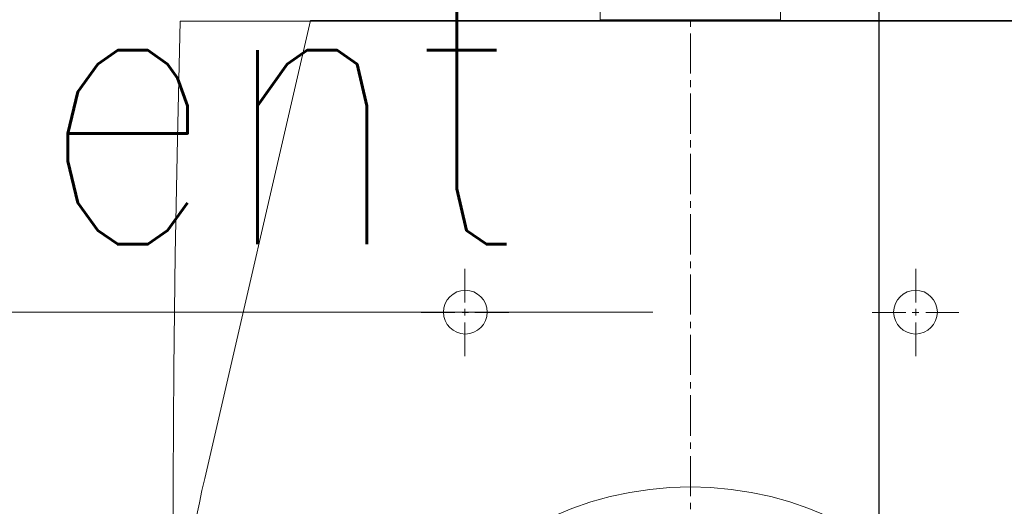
# Model space of a CAD drawing. Header units: millimetres. Extents: x 23192 to 177760, y -399809 to -79279.
# Tile 418 of 656: x 60871 to 60905, y -195464 to -195447. Entities that reach past the tile are written whole.
import ezdxf

# ---------------------------------------------------------------- set-up
doc = ezdxf.new("R2010")
doc.units = ezdxf.units.MM
doc.linetypes.add('HIDDEN2', pattern=[4.7625, 3.175, -1.5875])
doc.layers.get('0').update_dxf_attribs({"lineweight": 0})
for name, color, linetype, lineweight in [('!! 0_Istn-went', 5, 'Continuous', 13), ('!! 2_wypos-sanitarne', 240, 'Continuous', 9), ('!! wymiary osi', 250, 'Continuous', 9)]:
    doc.layers.add(name, color=color, linetype=linetype, lineweight=lineweight)
doc.layers.add('!! 2_WYBURZENIA DO REMONTU', color=7, linetype='Continuous', lineweight=0, true_color=0x4d4d4d, plot=False)
doc.layers.add('!!_@ wypos sanit nd', color=7, linetype='Continuous', lineweight=0, plot=False)
doc.styles.add('ARCHETYP', font='romans.shx', dxfattribs={"height": 15})
doc.styles.add('TXT', font='simplex.shx')
doc.dimstyles.new('DIM50', dxfattribs={"dimscale": 5, "dimtxt": 2.5, "dimasz": 1.5, "dimexe": 0, "dimexo": 0, "dimgap": 0.5, "dimtad": 1, "dimdec": 4, "dimrnd": 0.5, "dimdsep": 46, "dimtxsty": 'TXT', "dimblk1": 'TICK1', "dimblk2": 'TICK1', "dimsah": 1, "dimcen": 0, "dimse1": 1, "dimse2": 1, "dimclrd": 1, "dimclre": 7, "dimclrt": 9, "dimadec": 0, "dimazin": 0, "dimtfac": 1, "dimtdec": 4, "dimtmove": 2, "dimatfit": 3, "dimldrblk": 'TICK1', "dimfxl": 1, "dimtolj": 1, "dimarcsym": 0})

# ---------------------------------------------------------------- blocks, each defined once
blk = doc.blocks.new('A$C351F644B')
for p in [(-16.707, 35.716), (13.073, 19.983)]:
    blk.add_line(p, (-13.073, 19.983))
blk.add_arc((11.917, 42.5), 29.417, 180, 193.3326)
blk = doc.blocks.new('A$Cff2eaf8b')
blk.add_lwpolyline([(-0.04, -0.0685), (-0.03255, -0.0685, 0.236962), (-0.03118, -0.07775, -0.154353), (-0.031, -0.07832), (-0.031, -0.08218), (0.031, -0.08218), (0.031, -0.07832, -0.154353), (0.03118, -0.07775, 0.236962), (0.03255, -0.0685), (0.04, -0.0685)], format="xyb")
blk = doc.blocks.new('A$C6ce7c513')
at = {"lineweight": 0}
for points in [[(0, 0), (0, -0.00246)], [(-0.17548, -0.00049), (-0.17646, -0.04094), (-0.1772, -0.08064), (-0.1777, -0.11986), (-0.17794, -0.15833), (-0.17819, -0.23404)], [(-0.17548, -0.00049), (0.17547, -0.00049)], [(0, -0.00469), (0, -0.0185)], [(0, -0.02072), (0, -0.02318)], [(0, -0.0254), (0, -0.03921)], [(0, -0.04143), (0, -0.0439)], [(0, -0.04612), (0, -0.05993)], [(0, -0.0624), (0, -0.06461)], [(0, -0.06683), (0, -0.08064)], [(0, -0.08311), (0, -0.08533)], [(-0.07757, -0.08557), (-0.07757, -0.09717)], [(0, -0.08755), (0, -0.10136)], [(0.07756, -0.08557), (0.07756, -0.09717)], [(-0.08102, -0.10062), (-0.09261, -0.10062)], [(-0.07633, -0.10062), (-0.07855, -0.10062)], [(-0.07757, -0.09939), (-0.07757, -0.1016)], [(-0.06252, -0.10062), (-0.07411, -0.10062)], [(0.06252, -0.10062), (0.07411, -0.10062)], [(0.07633, -0.10062), (0.07855, -0.10062)], [(0.07756, -0.09939), (0.07756, -0.1016)], [(0.08101, -0.10062), (0.09236, -0.10062)], [(-0.07757, -0.10408), (-0.07757, -0.11567)], [(0, -0.10383), (0, -0.10605)], [(0.07756, -0.10408), (0.07756, -0.11567)], [(0, -0.10827), (0, -0.12208)], [(0, -0.12455), (0, -0.12677)], [(0, -0.12898), (0, -0.14304)], [(0, -0.14526), (0, -0.14748)], [(0, -0.14995), (0, -0.16376)], [(0, -0.16598), (0, -0.1682)]]:
    blk.add_lwpolyline(points, dxfattribs=at)
for centre in [(-0.07744, -0.1005), (0.07744, -0.1005)]:
    blk.add_circle(centre, 0.00752, dxfattribs=at)
blk.add_ellipse((0, -0.32554), major_axis=(0, -0.16499), ratio=0.830338, start_param=0, end_param=6.283185, dxfattribs=at)
blk = doc.blocks.new('TICK1')
at = {"color": 0}
for p, q in [((0, -1.4), (0, 1.4)), ((0, 0), (-1, 0))]:
    blk.add_line(p, q, dxfattribs=at)
at = {"color": 2}
blk.add_line((-1, -1), (1, 1), dxfattribs=at)
blk = doc.blocks.new('*D2759')
at = {"layer": '!! wymiary osi', "color": 1, "lineweight": -2, "transparency": 16777216}
blk.add_line((60901.047, -195422.628), (60901.047, -195581.628), dxfattribs=at)
at = {"layer": 'DEFPOINTS', "color": 0, "transparency": 16777216}
for p in [(60824.567, -195415.128), (60824.567, -195589.128), (60901.047, -195589.128)]:
    blk.add_point(p, dxfattribs=at)
at = {"layer": '!! wymiary osi', "color": 1, "lineweight": -2, "transparency": 16777216, "xscale": 7.5, "yscale": 7.5, "zscale": 7.5}
for p, rotation in [((60901.047, -195415.128), 90), ((60901.047, -195589.128), 270)]:
    blk.add_blockref('TICK1', p, dxfattribs=dict(at, rotation=rotation))
at = {"layer": '!! wymiary osi', "color": 9, "transparency": 16777216, "insert": (60892.297, -195569.266), "char_height": 12.5, "attachment_point": 5, "rotation": 90, "style": 'TXT'}
blk.add_mtext('\\A1;174', dxfattribs=at)

msp = doc.modelspace()

# ---------------------------------------------------------------- linework, layer by layer
at = {"layer": '!! 0_Istn-went'}
msp.add_lwpolyline([(60893.27415, -195457.12813), (60853.22762, -195457.12813)], dxfattribs=at)

# ---------------------------------------------------------------- block references
at = {"layer": '!! 2_WYBURZENIA DO REMONTU', "linetype": 'HIDDEN2', "ltscale": 3, "xscale": -1, "rotation": 180}
msp.add_blockref('A$C351F644B', (60894.56735, -195427.12813), dxfattribs=at)
at = {"layer": '!! 2_wypos-sanitarne', "xscale": 100, "yscale": 100, "zscale": 100}
msp.add_blockref('A$C6ce7c513', (60894.56735, -195447.07914), dxfattribs=at)
at = {"layer": '!!_@ wypos sanit nd', "xscale": 100, "yscale": 100, "zscale": 100}
msp.add_blockref('A$Cff2eaf8b', (60894.56735, -195438.86114), dxfattribs=at)

# ---------------------------------------------------------------- texts
at = {"layer": '!! 0_Istn-went', "style": 'ARCHETYP', "width": 0.8}
msp.add_text('Went', height=10, rotation=360, dxfattribs=at).set_placement((60863.89738, -195454.7979))

# ---------------------------------------------------------------- dimensions: what is measured, and where the dimension line sits
at = {"layer": '!! wymiary osi'}
dim = msp.add_linear_dim(base=(60901.04731, -195589.12813), p1=(60824.56735, -195415.12813), p2=(60824.56735, -195589.12813), angle=90, dimstyle='DIM50', dxfattribs=at)
dim.commit()
dim.dimension.update_dxf_attribs({"geometry": '*D2759', "text_midpoint": (60892.29731, -195569.26629), "dimtype": 160})

doc.saveas('drawing.dxf')
